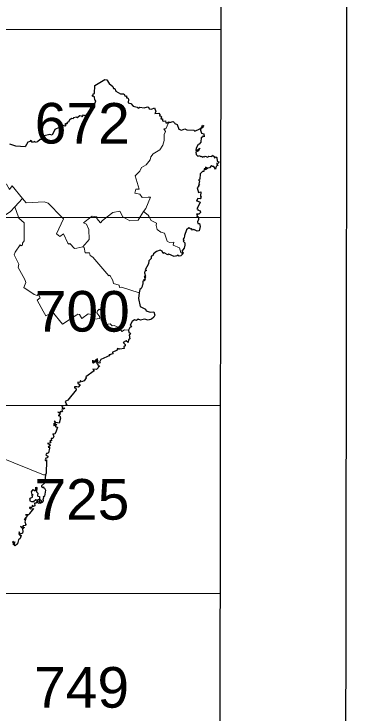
# Model space of a CAD drawing. Extents: x -807245 to 6129983, y -54972206 to 262146364.
# Drawn here: x 491865.2 to 492038.7, y 4383185.9 to 4383522.2 of the extents above; entities that cross this region are included whole.
import ezdxf
from ezdxf.enums import TextEntityAlignment as Align

# ---------------------------------------------------------------- set-up
doc = ezdxf.new("R2010")
doc.units = 0
doc.header["$LTSCALE"] = 4
doc.header["$PDMODE"] = 32
doc.header["$PDSIZE"] = 2
doc.linetypes.add('DOTTED', pattern=[1.5, 0.3, -1.2])
for name, color, linetype, lineweight in [('1', 7, 'Continuous', 13), ('2', 7, 'DOTTED', 13), ('27', 7, 'Continuous', 25), ('3', 7, 'Continuous', 25)]:
    doc.layers.add(name, color=color, linetype=linetype, lineweight=lineweight)

msp = doc.modelspace()

# ---------------------------------------------------------------- linework, layer by layer
at = {"layer": '1', "lineweight": 25}
for p, q in [((491964.17, 4383153.49), (491964.83, 4383605.13)), ((491549.02, 4383515.39), (491964.7, 4383514.79)), ((491410.33, 4383425.27), (491964.57, 4383424.47)), ((491410.2, 4383334.94), (491964.44, 4383334.14)), ((491410.07, 4383244.62), (491964.3, 4383243.82))]:
    msp.add_line(p, q, dxfattribs=at)
msp.add_lwpolyline([(487426.46, 4384475.71), (492026.46, 4384469.03), (492021.81, 4381264.03), (487421.81, 4381270.71)], close=True, dxfattribs=at)
at = {"layer": '27'}
msp.add_spline([(491255.21, 4383970.03), (491244.34, 4383967.52), (491230.36, 4383957.66), (491230.81, 4383957.81), (491230.81, 4383957.81), (491220.15, 4383951.47), (491212.7, 4383943.01), (491205.06, 4383944.23), (491184.85, 4383957.71), (491152.82, 4383981.27), (491128.36, 4384004.58), (491128.29, 4384004.88), (491122.26, 4384021.39), (491095.75, 4384034.59), (491071.07, 4384059.32), (491064.71, 4384065.12)], degree=3, dxfattribs=at)
at = {"layer": '3'}
for p, q in [((491938.84, 4383469.98), (491939.63, 4383470.45)), ((491939.63, 4383470.45), (491939.4, 4383469.98)), ((491938.13, 4383469.99), (491938.84, 4383469.98))]:
    msp.add_line(p, q, dxfattribs=at)
at = {"layer": '3', "lineweight": 13}
msp.add_line((491927.45, 4383427.27), (491925.85, 4383424.78), dxfattribs=at)
at = {"layer": '3'}
for points in [[(491907.28, 4383489.86), (491908.89, 4383490.73), (491909.81, 4383490.61), (491910.95, 4383488.85), (491912.68, 4383487.33), (491913.07, 4383486.41), (491913.67, 4383486.37), (491914.14, 4383485.14), (491916.29, 4383483.8), (491917.94, 4383483.79), (491918.63, 4383482.82), (491919.17, 4383482.85), (491919.28, 4383481.99)], [(491904.08, 4383480.85), (491903.87, 4383482.48), (491903.18, 4383482.72), (491903.07, 4383482.36), (491902.74, 4383483.08), (491903.12, 4383483.06), (491903.39, 4383484.03), (491903.8, 4383483.96), (491904, 4383487.83), (491907.28, 4383489.86)], [(491895.2, 4383472.68), (491895.49, 4383472.54), (491896.89, 4383473.41), (491897.63, 4383473.3), (491897.97, 4383472.8), (491898.58, 4383473.85), (491899.2, 4383473.51), (491900.05, 4383473.71), (491900.67, 4383474.62), (491901.68, 4383474.93), (491902.35, 4383475.75), (491902.09, 4383477.43), (491903.57, 4383478.22), (491904.34, 4383479.94), (491904.44, 4383480.56), (491904.08, 4383480.85)], [(491919.28, 4383481.99), (491919.89, 4383481.99), (491920.17, 4383481.29), (491920.12, 4383479.49), (491921.36, 4383479.17), (491922.42, 4383478), (491924.44, 4383477.46), (491924.84, 4383476.94), (491925.65, 4383477.44), (491927.8, 4383477.1), (491929.4, 4383477.56), (491929.88, 4383477.42), (491930.1, 4383476.71), (491931.28, 4383476.56)], [(491931.28, 4383476.56), (491932.65, 4383477.11), (491933.41, 4383475.36), (491932.87, 4383474.42), (491934.85, 4383474.56), (491935.34, 4383473.89), (491935.08, 4383473.28), (491935.55, 4383473.35), (491936.05, 4383472.77), (491935.82, 4383471.79), (491936.61, 4383471.93), (491936.55, 4383470.83), (491936.86, 4383470.7), (491937.94, 4383470.96), (491938.13, 4383469.99)], [(491895.2, 4383472.68), (491893.81, 4383472.26), (491893.65, 4383471.87), (491892.76, 4383471.94), (491891.83, 4383471.16), (491891.27, 4383470.05), (491890.79, 4383470.26), (491890.8, 4383469.85)], [(491939.63, 4383470.45), (491939.94, 4383470.17), (491941.63, 4383470.55), (491942.38, 4383470)], [(491890.8, 4383469.85), (491890.64, 4383469.36), (491890.21, 4383469.68), (491889.63, 4383469.36), (491890.08, 4383468.65), (491889.84, 4383468.34), (491888.74, 4383468.67), (491887.92, 4383467.85), (491887, 4383468.2), (491886.83, 4383467.69), (491884.86, 4383466.66), (491883.53, 4383463.95), (491882.32, 4383464.32)], [(491942.38, 4383470), (491942.5, 4383469.55), (491943.54, 4383469.16), (491944.37, 4383466.89), (491945.64, 4383466.47), (491947.36, 4383467.07), (491948.29, 4383466.55), (491951.67, 4383466.43), (491952.02, 4383466), (491954.44, 4383467.08), (491955.54, 4383467.91), (491955.79, 4383468.75), (491956.46, 4383468.44), (491955.91, 4383467.99), (491956.02, 4383467.7)], [(491956.02, 4383467.7), (491954.91, 4383467.09), (491954.82, 4383466.41), (491955.29, 4383464.9), (491956.47, 4383464.64), (491956.63, 4383463.18), (491955.99, 4383463.45), (491955.67, 4383462.82), (491955.19, 4383462.84), (491954.99, 4383460.72), (491954.21, 4383459.66), (491953.74, 4383459.59), (491952.7, 4383457.77), (491952.62, 4383456.58), (491953.24, 4383456.86)], [(491882.32, 4383464.32), (491879.64, 4383463.7), (491879.9, 4383463.46), (491879, 4383461.92), (491877.81, 4383461.97), (491876.51, 4383460.84), (491875.4, 4383460.48), (491875.18, 4383460.99), (491874.13, 4383460.45), (491873.79, 4383460.96)], [(491873.79, 4383460.96), (491873.13, 4383461.48), (491872.91, 4383460.97), (491871.9, 4383460.69), (491870.58, 4383458.35), (491866.11, 4383458.76), (491863.24, 4383459.71)], [(491953.24, 4383456.86), (491954.57, 4383457.74), (491953.78, 4383456.52), (491952.65, 4383455.87), (491952.8, 4383454.75), (491953.46, 4383453.85), (491954.47, 4383454.25), (491954.59, 4383453.76), (491955.52, 4383453.88), (491955.66, 4383453.38), (491956.23, 4383453.79), (491956.64, 4383453.4), (491957.01, 4383453.99), (491958.35, 4383453.42), (491958.84, 4383453.91), (491960.27, 4383453.71), (491960.59, 4383454.34), (491961.5, 4383453.58), (491961.41, 4383453.15), (491962.21, 4383453.58)], [(491962.21, 4383453.58), (491962.69, 4383453.21), (491962.83, 4383451.45), (491963.64, 4383451.2), (491963.31, 4383450.45), (491962.62, 4383450.59), (491962.61, 4383450.04), (491963.2, 4383449.5), (491962.38, 4383449.04), (491962.08, 4383447.64), (491961.21, 4383448.93), (491960.56, 4383448.94), (491960.03, 4383449.48), (491959.22, 4383448.25), (491958.33, 4383448.18), (491957.23, 4383447.38), (491957.4, 4383447.95)], [(491957.4, 4383447.95), (491958.12, 4383448.21), (491957.26, 4383448.59), (491957.22, 4383448.03), (491956.55, 4383447.86), (491956.44, 4383446.58), (491955.78, 4383446.54), (491954.59, 4383445.39), (491954.48, 4383442.8), (491953.87, 4383442.57), (491954.41, 4383441.84), (491953.99, 4383440.66), (491954.29, 4383440.2), (491953.86, 4383440.2), (491953.98, 4383439.59), (491953.22, 4383438.74)], [(491953.22, 4383438.74), (491953.78, 4383436.51), (491954.98, 4383436.82), (491954.79, 4383434.63), (491955.16, 4383434.21), (491954.63, 4383433.38), (491953.39, 4383433.62), (491953.18, 4383432.82), (491952.72, 4383432.64), (491954.6, 4383431.87), (491954.48, 4383431.3)], [(491954.48, 4383431.3), (491953, 4383428.68), (491953.48, 4383428.39), (491953.38, 4383428.07), (491954.6, 4383427.65), (491954.89, 4383426.93), (491954.09, 4383426.02), (491952.84, 4383426.02), (491953.18, 4383425.78), (491953.09, 4383425.01), (491953.55, 4383424.86)], [(491953.55, 4383424.86), (491953.85, 4383424.63), (491953.82, 4383423.57), (491953.31, 4383422.31), (491953.6, 4383421.53), (491954.38, 4383421.63), (491954.61, 4383420.16), (491954.11, 4383418.05), (491953.29, 4383417.85), (491951.59, 4383418.73), (491951.02, 4383418.36), (491950.54, 4383419.12), (491950.22, 4383418.87), (491949.17, 4383419.5), (491948.01, 4383418.51), (491947.07, 4383415.81)], [(491947.07, 4383415.81), (491946.92, 4383414.55), (491946.43, 4383414.14), (491946.88, 4383413.39), (491946.55, 4383413.1), (491947.31, 4383412.22), (491947.31, 4383411.24), (491946.92, 4383409.78), (491945.89, 4383408.3), (491946.48, 4383407.32), (491946.32, 4383406.97)], [(491933.63, 4383408.19), (491932.3, 4383407.03), (491931.98, 4383406), (491931.14, 4383405.88), (491931.11, 4383404.79), (491929.93, 4383403.62), (491929.8, 4383402.12), (491928.28, 4383399.35), (491928.81, 4383398.94), (491928.01, 4383398.7), (491927.86, 4383397.93), (491928.35, 4383396.27), (491928.03, 4383396.44), (491927.71, 4383395.73), (491928.49, 4383395.98), (491928.13, 4383395.55), (491928.31, 4383395.27), (491927.85, 4383395.11), (491928.18, 4383394.58), (491927.46, 4383394.49)], [(491946.32, 4383406.97), (491945.42, 4383406.04), (491944.62, 4383405.91), (491943.77, 4383406.32), (491943.59, 4383405.83), (491943.25, 4383406.07), (491942.23, 4383405.77), (491939.63, 4383406.77), (491939.05, 4383406.56), (491937.28, 4383407.41), (491936.83, 4383407.22), (491936.4, 4383408.27), (491935.44, 4383408.69), (491933.63, 4383408.19)], [(491927.46, 4383394.49), (491928.07, 4383394.18), (491927.09, 4383393.91), (491927.16, 4383392.46), (491926.72, 4383391.72), (491926.96, 4383391.55), (491926.36, 4383390.37), (491925.67, 4383389.89), (491925.32, 4383388.24)], [(491925.32, 4383388.24), (491925.03, 4383385.61), (491925.74, 4383381.65), (491928.46, 4383380.36), (491928.72, 4383379.63)], [(491928.72, 4383379.63), (491930.6, 4383378.93), (491932.32, 4383379.19), (491932.88, 4383377.55), (491932.38, 4383376.52), (491931.26, 4383375.66), (491929.61, 4383375.12), (491927.95, 4383375.65), (491926.03, 4383375.19), (491924.9, 4383375.59), (491924, 4383375.05)], [(491924, 4383375.05), (491923.04, 4383375.36), (491921.94, 4383374.55), (491921.02, 4383372.75), (491921.67, 4383371.93), (491920.85, 4383371.62), (491920.21, 4383370.32)], [(491920.21, 4383370.32), (491920.3, 4383369.21), (491921.21, 4383368.89), (491920.52, 4383367.87), (491920.83, 4383366.2), (491920.21, 4383365.68), (491919.98, 4383364.34), (491919.14, 4383365.22), (491917.62, 4383364.36), (491918.63, 4383363.43), (491918.54, 4383362.75), (491917.93, 4383362.32), (491918.16, 4383361.54), (491916.12, 4383361.21), (491915.72, 4383361.56), (491915.39, 4383361.27), (491914.94, 4383361.46), (491914.57, 4383360.55), (491912.56, 4383359.69), (491912.71, 4383359.02), (491910.84, 4383358.5), (491910.79, 4383358.21), (491911.17, 4383358.22)], [(491911.17, 4383358.22), (491906.84, 4383356.18), (491906.29, 4383354.96), (491906.56, 4383354.46), (491905.69, 4383354.69), (491905.26, 4383356.53), (491903.42, 4383354.88), (491903.03, 4383354.95), (491903.01, 4383355.86), (491902.84, 4383354.87), (491903.27, 4383354.57), (491905.1, 4383355.8), (491904.74, 4383354.87), (491905.5, 4383353.86), (491905.58, 4383353.03), (491906.48, 4383353.23), (491904.86, 4383351.51), (491903.05, 4383351.61)], [(491903.05, 4383351.61), (491903.71, 4383350.84), (491899.73, 4383347.98), (491899.8, 4383347.5), (491898.86, 4383346.02), (491897.66, 4383345.52), (491897.13, 4383346.11), (491896.77, 4383345.23), (491895.87, 4383345.27), (491895.8, 4383344.94), (491896.91, 4383344.11), (491896.09, 4383342.87), (491895.45, 4383343.05)], [(491895.45, 4383343.05), (491894.32, 4383343.09), (491894.25, 4383342.65), (491894.9, 4383342.42), (491895.03, 4383341.71), (491891.02, 4383336.63), (491889.72, 4383336.02), (491890.54, 4383334.36)], [(491890.54, 4383334.36), (491888.22, 4383333.8), (491888.5, 4383332.95), (491889.6, 4383332.8), (491888.99, 4383332.32), (491888.36, 4383332.61), (491888.16, 4383332.13), (491888.55, 4383331.39), (491888.26, 4383331.05), (491887.31, 4383331.25), (491887.53, 4383330.83), (491886.19, 4383330.95), (491887.4, 4383330.27), (491886.7, 4383329.41)], [(491886.7, 4383329.41), (491886.33, 4383329.27), (491887.26, 4383329.15), (491887.46, 4383328.12), (491886.88, 4383325.65), (491885.22, 4383326.03), (491884.72, 4383326.69), (491884.85, 4383325.68), (491884.13, 4383325.35), (491885.17, 4383325.36), (491885.8, 4383324.85), (491884.2, 4383324.54), (491884.83, 4383324.62), (491885.29, 4383323.84), (491886.1, 4383323.77), (491885.46, 4383321.8)], [(491885.46, 4383321.8), (491884.88, 4383320.38), (491883.92, 4383320.53), (491884.27, 4383319.29), (491883.76, 4383318.3), (491883.08, 4383318.27), (491883.21, 4383317.21), (491882.42, 4383317.12), (491882.83, 4383316.14), (491881.3, 4383315.94), (491882.4, 4383315.43), (491882.57, 4383314.93), (491881.66, 4383314.12), (491882.18, 4383314.18), (491882.23, 4383313.63), (491881.71, 4383311.35), (491881.18, 4383311.06)], [(491881.18, 4383311.06), (491880.81, 4383311.15), (491880.41, 4383310.45), (491881.4, 4383309.81), (491881.3, 4383309), (491880.53, 4383308.84), (491880.14, 4383308.05), (491880.37, 4383307.61), (491880.81, 4383307.97), (491880.87, 4383307.58), (491880.58, 4383301.6), (491880.26, 4383300.79)], [(491880.26, 4383300.79), (491879.83, 4383296.82), (491878.43, 4383295.6), (491878.37, 4383295.12), (491879.01, 4383294.82), (491879.35, 4383295.1), (491879.28, 4383294.64), (491879.81, 4383294.41), (491880.24, 4383293.5), (491879.78, 4383290.55), (491879.25, 4383290.16), (491879.44, 4383289.75)], [(491872.83, 4383289.18), (491872.88, 4383289.63), (491874.03, 4383290.12), (491873.94, 4383291.19), (491874.32, 4383291.29), (491873.97, 4383291.38), (491873.54, 4383292.69), (491874.44, 4383293.75), (491875.4, 4383293.22), (491875.73, 4383293.65), (491875.72, 4383294.91), (491876.11, 4383294.73), (491876.01, 4383292.63), (491876.61, 4383292.08), (491876.42, 4383290.96), (491876.59, 4383290.5), (491877.5, 4383290.35), (491877.47, 4383289.18)], [(491872.83, 4383289.18), (491872.81, 4383288.3), (491873.57, 4383287.99), (491874.6, 4383287.98), (491875.61, 4383289.03), (491876.34, 4383288.88), (491876.59, 4383288.44), (491875.65, 4383287.16), (491874.95, 4383287.2), (491875.13, 4383285.86), (491874.48, 4383285.59), (491873.91, 4383286.17), (491873.93, 4383285.43), (491873.54, 4383285.07), (491872.59, 4383285.15), (491872.56, 4383284.78), (491873.29, 4383284.43), (491874.55, 4383284.7), (491872.56, 4383282.27)], [(491877.47, 4383289.18), (491877.36, 4383287.47), (491877.7, 4383287.19), (491878.93, 4383287.69), (491879.34, 4383288.41), (491879.22, 4383289.19)], [(491879.44, 4383289.75), (491879.14, 4383289.66), (491879.22, 4383289.19)], [(491872.56, 4383282.27), (491872.25, 4383281.63), (491870.71, 4383281.69), (491871.7, 4383281.34), (491870.02, 4383279.4), (491870.81, 4383279.78), (491870.38, 4383278.27), (491870.92, 4383276.93), (491870.57, 4383276.5), (491869.49, 4383276.31), (491869.55, 4383275.9), (491869.05, 4383275.7), (491868.3, 4383276.03), (491869.07, 4383275.18), (491869.99, 4383275.72), (491870.13, 4383275.45), (491869.2, 4383274.76), (491869.46, 4383273.58), (491869.21, 4383272.87), (491868.1, 4383272.37), (491868.04, 4383272.63)], [(491868.04, 4383272.63), (491867.73, 4383273.47), (491867.73, 4383272.62), (491867.33, 4383272.45), (491867.79, 4383272.3), (491868.03, 4383271.56), (491868.34, 4383271.92), (491868.55, 4383271.61), (491868.07, 4383270.27), (491867.35, 4383269.61), (491866.89, 4383267.73), (491865.79, 4383266.66), (491865.38, 4383267.17), (491865.59, 4383268.6), (491865.2, 4383268.02), (491864.79, 4383268.79), (491864.51, 4383268.67), (491864.86, 4383267.66), (491864.62, 4383267.25)]]:
    msp.add_lwpolyline(points, dxfattribs=at)
at = {"layer": '3', "lineweight": 13}
for points in [[(491939.4, 4383469.98), (491938.17, 4383467.11), (491937.26, 4383466.97), (491938.03, 4383465.76), (491937.43, 4383464.38), (491937.29, 4383461.38), (491936.64, 4383459.19), (491935.25, 4383456.96), (491932.01, 4383455.1), (491931, 4383453.53), (491930.7, 4383452.08), (491928.76, 4383449.76), (491926.53, 4383448.4), (491925.69, 4383446.64), (491923.45, 4383444.46), (491925.29, 4383438.06), (491923.67, 4383438.01), (491923.25, 4383436.18), (491925.67, 4383435.65), (491926.73, 4383434.06), (491929.65, 4383434.22)], [(491858.48, 4383444.17), (491859.14, 4383443.37), (491859.01, 4383441.94), (491858.44, 4383441.41), (491861.56, 4383440.5), (491863.01, 4383437.93), (491864.35, 4383439.67), (491869.32, 4383433.62)], [(491869.32, 4383433.62), (491865.59, 4383429.65), (491867.41, 4383424.67)], [(491869.32, 4383433.62), (491871.03, 4383431.57), (491879.71, 4383431.99), (491881.55, 4383431.31), (491888.16, 4383424.69)], [(491929.65, 4383434.22), (491930.75, 4383434.17), (491928.6, 4383428.73), (491927.45, 4383427.27)], [(491865.59, 4383429.65), (491863.44, 4383427.41), (491859.9, 4383425), (491852.06, 4383430.84), (491850.69, 4383427.56), (491850.28, 4383425.15), (491849.68, 4383424.64)], [(491910.03, 4383424.74), (491912.62, 4383426.89), (491916.12, 4383427.48), (491917.41, 4383424.76)], [(491927.45, 4383427.27), (491929.71, 4383425.62), (491930.14, 4383424.8)], [(491867.41, 4383424.67), (491867.43, 4383424.11), (491870.05, 4383421.85), (491870.1, 4383413.23), (491869.33, 4383412.16), (491869.24, 4383411.28), (491868.62, 4383410.89), (491868.08, 4383411.34), (491865.69, 4383407.82), (491865.28, 4383406.53), (491867.53, 4383402.05), (491867.11, 4383400.46), (491870.44, 4383394.71), (491870.81, 4383393.19), (491869.85, 4383390.85), (491874.79, 4383387.42), (491876.29, 4383386.99), (491876.85, 4383387.64), (491877.74, 4383385.86), (491876.29, 4383384.7), (491879.21, 4383379.51)], [(491888.16, 4383424.69), (491889.01, 4383423.89), (491885.6, 4383416.58), (491887.17, 4383415.3), (491888.91, 4383416.56), (491891.05, 4383412.1), (491891.55, 4383411.69), (491892.09, 4383411.95), (491894.32, 4383409.48), (491895.32, 4383409.7)], [(491902.19, 4383424.71), (491898.55, 4383421.86), (491899.97, 4383421.2), (491901.14, 4383418.73), (491901.31, 4383413.91), (491898.21, 4383410.4), (491895.32, 4383409.7)], [(491902.19, 4383424.71), (491902.75, 4383425.02), (491905.04, 4383424.72)], [(491905.04, 4383424.72), (491905, 4383423.9), (491906.81, 4383421.89), (491907.65, 4383422.98), (491910.03, 4383424.74)], [(491917.41, 4383424.76), (491920.9, 4383422.93), (491924.86, 4383423.18), (491925.85, 4383424.78)], [(491930.14, 4383424.8), (491931.18, 4383423.04), (491933.6, 4383421.72), (491933.44, 4383420.55), (491933.95, 4383418.67), (491935.68, 4383417.41), (491937.48, 4383416.97), (491938.81, 4383413.09), (491939.99, 4383412.52), (491941.93, 4383412.65), (491941.71, 4383411.12), (491944.77, 4383409.93), (491945.33, 4383407.59), (491946.32, 4383406.97)], [(491898.21, 4383410.4), (491898.87, 4383410.06), (491899.42, 4383407.55), (491901.4, 4383407.51), (491901.83, 4383406.19), (491903.13, 4383405.47), (491910.71, 4383396.5), (491911.22, 4383396.68), (491912.64, 4383394.26), (491913.05, 4383392.78), (491915.69, 4383391.96), (491915.89, 4383390.85), (491916.89, 4383390.93), (491925.32, 4383388.24)], [(491879.21, 4383379.51), (491880.51, 4383377.27), (491883.14, 4383378.43), (491883.54, 4383379.37), (491888.56, 4383373.23), (491895.38, 4383377.76)], [(491905.24, 4383379.56), (491905.05, 4383378.67), (491906.48, 4383376.69), (491906.28, 4383376), (491903.99, 4383375.69), (491902.23, 4383377.79), (491900.9, 4383378.2), (491897.7, 4383376.01), (491896.61, 4383377.87), (491895.8, 4383378.06), (491895.38, 4383377.76)], [(491905.24, 4383379.56), (491906.11, 4383380.49), (491907.39, 4383379.57)], [(491907.39, 4383379.57), (491908.41, 4383377.29), (491906.89, 4383376.28), (491907.06, 4383375.36), (491907.63, 4383374.88), (491909.07, 4383375.69), (491909.41, 4383373.05), (491911.37, 4383373.3), (491912.34, 4383372.39), (491913.29, 4383372.52), (491915.87, 4383371.41), (491917.07, 4383369.67), (491918.29, 4383370.51), (491920.21, 4383370.32)], [(491845.28, 4383334.32), (491845.6, 4383334.02), (491846.14, 4383334.19), (491846.37, 4383330.74), (491846.95, 4383328.94), (491849.05, 4383325.14), (491854.99, 4383320.3), (491850.47, 4383313.9), (491858.27, 4383309.3), (491879.3, 4383300.78), (491880.26, 4383300.79)]]:
    msp.add_lwpolyline(points, dxfattribs=at)
at = {"layer": '3'}
msp.add_point((491877.28, 4383288.06), dxfattribs=at)

# ---------------------------------------------------------------- texts
at = {"layer": '2', "width": 1.05}
for s, p in [('672', (491897.97, 4383459.96)), ('700', (491897.97, 4383369.64)), ('725', (491897.78, 4383279.31)), ('749', (491897.64, 4383189))]:
    msp.add_text(s, height=19.5, rotation=359.917, dxfattribs=at).set_placement(p, align=Align.CENTER)

doc.saveas('drawing.dxf')
